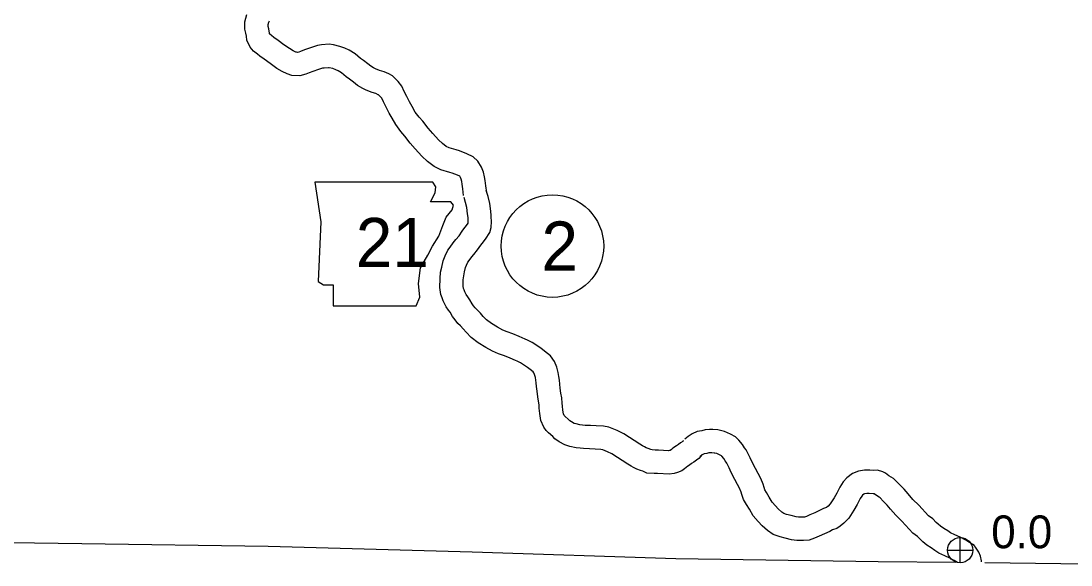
# Model space of a CAD drawing. Extents: x -939622 to -934245, y 1383184 to 1385301.
# Drawn here: x -935349.36 to -935308.77, y 1383951.61 to 1383972.62 of the extents above; entities that cross this region are included whole.
import ezdxf

# ---------------------------------------------------------------- set-up
doc = ezdxf.new("R2010")
doc.units = 0
for name, color, linetype in [('Level 10', 7, 'Continuous'), ('Level 2', 7, 'Continuous'), ('Level 21', 7, 'Continuous'), ('Level 25', 7, 'Continuous'), ('Level 26', 7, 'Continuous'), ('Level 27', 7, 'Continuous')]:
    doc.layers.add(name, color=color, linetype=linetype)

msp = doc.modelspace()

# ---------------------------------------------------------------- linework, layer by layer
at = {"layer": 'Level 10'}
for points in [[(-935332.253, 1383965.877), (-935332.286, 1383966.136), (-935332.307, 1383966.315), (-935332.326, 1383966.414), (-935332.349, 1383966.507), (-935332.376, 1383966.577), (-935332.404, 1383966.623), (-935332.487, 1383966.664), (-935332.691, 1383966.746), (-935332.783, 1383966.769), (-935333.136, 1383966.876), (-935333.396, 1383967.001), (-935333.653, 1383967.194), (-935333.862, 1383967.395), (-935334.12, 1383967.677), (-935334.314, 1383967.904), (-935334.524, 1383968.164), (-935334.681, 1383968.344), (-935334.879, 1383968.614), (-935335.019, 1383968.868), (-935335.128, 1383969.057), (-935335.252, 1383969.287), (-935335.354, 1383969.496), (-935335.42, 1383969.632), (-935335.456, 1383969.681), (-935335.544, 1383969.766), (-935335.556, 1383969.772), (-935335.642, 1383969.813), (-935335.793, 1383969.855), (-935336.015, 1383969.946), (-935336.149, 1383970.006), (-935336.355, 1383970.131), (-935336.506, 1383970.25), (-935336.664, 1383970.368), (-935336.788, 1383970.461), (-935336.974, 1383970.612), (-935337.101, 1383970.692), (-935337.195, 1383970.735), (-935337.305, 1383970.777), (-935337.447, 1383970.81), (-935337.474, 1383970.813), (-935337.639, 1383970.801), (-935337.703, 1383970.791), (-935337.858, 1383970.743), (-935338.086, 1383970.666), (-935338.217, 1383970.611), (-935338.347, 1383970.56), (-935338.578, 1383970.5), (-935338.893, 1383970.517), (-935339.076, 1383970.583), (-935339.264, 1383970.67), (-935339.467, 1383970.788), (-935339.734, 1383970.972), (-935339.965, 1383971.146), (-935340.125, 1383971.264), (-935340.226, 1383971.342), (-935340.377, 1383971.458), (-935340.508, 1383971.61), (-935340.634, 1383971.882), (-935340.649, 1383972.027), (-935340.669, 1383972.143), (-935340.703, 1383972.297), (-935340.707, 1383972.587), (-935340.634, 1383972.865)], [(-935331.36, 1383965.988), (-935331.392, 1383966.246), (-935331.418, 1383966.452), (-935331.446, 1383966.605), (-935331.488, 1383966.776), (-935331.563, 1383966.971), (-935331.704, 1383967.207), (-935331.888, 1383967.374), (-935332.122, 1383967.487), (-935332.414, 1383967.605), (-935332.544, 1383967.637), (-935332.808, 1383967.717), (-935332.926, 1383967.774), (-935333.069, 1383967.882), (-935333.218, 1383968.024), (-935333.445, 1383968.273), (-935333.621, 1383968.479), (-935333.835, 1383968.743), (-935333.977, 1383968.907), (-935334.119, 1383969.1), (-935334.235, 1383969.31), (-935334.341, 1383969.494), (-935334.45, 1383969.697), (-935334.545, 1383969.891), (-935334.646, 1383970.098), (-935334.777, 1383970.277), (-935335.005, 1383970.494), (-935335.143, 1383970.572), (-935335.326, 1383970.659), (-935335.499, 1383970.707), (-935335.661, 1383970.774), (-935335.73, 1383970.805), (-935335.841, 1383970.872), (-935335.959, 1383970.965), (-935336.124, 1383971.088), (-935336.234, 1383971.17), (-935336.448, 1383971.344), (-935336.674, 1383971.487), (-935336.849, 1383971.566), (-935337.039, 1383971.639), (-935337.287, 1383971.697), (-935337.451, 1383971.718), (-935337.742, 1383971.696), (-935337.906, 1383971.67), (-935338.135, 1383971.599), (-935338.405, 1383971.509), (-935338.556, 1383971.445), (-935338.625, 1383971.418), (-935338.669, 1383971.407), (-935338.714, 1383971.409), (-935338.735, 1383971.416), (-935338.846, 1383971.468), (-935338.984, 1383971.549), (-935339.208, 1383971.703), (-935339.426, 1383971.867), (-935339.583, 1383971.983), (-935339.679, 1383972.056), (-935339.747, 1383972.109), (-935339.755, 1383972.125), (-935339.757, 1383972.148), (-935339.785, 1383972.314), (-935339.804, 1383972.401), (-935339.805, 1383972.478), (-935339.781, 1383972.572), (-935339.758, 1383972.624)], [(-935323.752, 1383956.42), (-935323.779, 1383956.389), (-935323.784, 1383956.385), (-935323.871, 1383956.321), (-935323.95, 1383956.267), (-935324.03, 1383956.212), (-935324.165, 1383956.122), (-935324.222, 1383956.073), (-935324.274, 1383956.032), (-935324.276, 1383956.03), (-935324.278, 1383956.029), (-935324.289, 1383956.026), (-935324.33, 1383956.022), (-935324.718, 1383956.04), (-935324.846, 1383956.046), (-935324.963, 1383956.052), (-935325.018, 1383956.076), (-935325.113, 1383956.103), (-935325.19, 1383956.136), (-935325.266, 1383956.171), (-935325.333, 1383956.211), (-935325.444, 1383956.273), (-935326.063, 1383956.678), (-935326.315, 1383956.808), (-935326.643, 1383956.934), (-935326.846, 1383956.966), (-935327.126, 1383956.984), (-935327.346, 1383956.991), (-935327.549, 1383957.002), (-935327.66, 1383957.014), (-935327.765, 1383957.024), (-935327.906, 1383957.055), (-935327.976, 1383957.078), (-935328.08, 1383957.136), (-935328.142, 1383957.179), (-935328.193, 1383957.23), (-935328.344, 1383957.362), (-935328.367, 1383957.386), (-935328.393, 1383957.446), (-935328.414, 1383957.587), (-935328.436, 1383957.737), (-935328.438, 1383957.863), (-935328.462, 1383958.061), (-935328.49, 1383958.239), (-935328.521, 1383958.438), (-935328.537, 1383958.598), (-935328.552, 1383958.746), (-935328.569, 1383958.884), (-935328.598, 1383959.044), (-935328.651, 1383959.245), (-935328.742, 1383959.469), (-935328.895, 1383959.681), (-935329.122, 1383959.873), (-935329.274, 1383959.982), (-935329.597, 1383960.198), (-935329.787, 1383960.292), (-935329.873, 1383960.332), (-935330.105, 1383960.435), (-935330.356, 1383960.532), (-935330.574, 1383960.609), (-935330.741, 1383960.679), (-935330.941, 1383960.788), (-935331.177, 1383960.93), (-935331.369, 1383961.077), (-935331.497, 1383961.206), (-935331.602, 1383961.329), (-935331.73, 1383961.467), (-935331.805, 1383961.541), (-935331.867, 1383961.618), (-935331.926, 1383961.701), (-935332.016, 1383961.853), (-935332.091, 1383961.963), (-935332.157, 1383962.057), (-935332.185, 1383962.108), (-935332.211, 1383962.157), (-935332.234, 1383962.233), (-935332.259, 1383962.292), (-935332.27, 1383962.371), (-935332.264, 1383962.62), (-935332.249, 1383962.782), (-935332.219, 1383962.925), (-935332.181, 1383963.092), (-935332.144, 1383963.186), (-935332.086, 1383963.304), (-935332.044, 1383963.363), (-935331.939, 1383963.509), (-935331.86, 1383963.606), (-935331.716, 1383963.776), (-935331.586, 1383963.964), (-935331.537, 1383964.028), (-935331.407, 1383964.187), (-935331.242, 1383964.447), (-935331.187, 1383964.648), (-935331.187, 1383964.693), (-935331.174, 1383964.828), (-935331.184, 1383965.1), (-935331.204, 1383965.279), (-935331.245, 1383965.575), (-935331.307, 1383965.843), (-935331.378, 1383966.068)], [(-935323.074, 1383955.828), (-935323.167, 1383955.722), (-935323.252, 1383955.66), (-935323.351, 1383955.586), (-935323.44, 1383955.526), (-935323.523, 1383955.468), (-935323.622, 1383955.402), (-935323.649, 1383955.379), (-935323.718, 1383955.324), (-935323.823, 1383955.243), (-935323.984, 1383955.178), (-935324.117, 1383955.139), (-935324.304, 1383955.12), (-935324.761, 1383955.141), (-935324.89, 1383955.147), (-935325.17, 1383955.161), (-935325.324, 1383955.228), (-935325.415, 1383955.254), (-935325.553, 1383955.312), (-935325.687, 1383955.374), (-935325.782, 1383955.431), (-935325.91, 1383955.502), (-935326.518, 1383955.9), (-935326.685, 1383955.986), (-935326.877, 1383956.06), (-935326.945, 1383956.071), (-935327.168, 1383956.085), (-935327.386, 1383956.091), (-935327.621, 1383956.105), (-935327.749, 1383956.118), (-935327.907, 1383956.133), (-935328.144, 1383956.186), (-935328.338, 1383956.249), (-935328.557, 1383956.372), (-935328.722, 1383956.486), (-935328.809, 1383956.573), (-935328.969, 1383956.713), (-935329.059, 1383956.808), (-935329.149, 1383956.93), (-935329.266, 1383957.195), (-935329.304, 1383957.456), (-935329.335, 1383957.661), (-935329.337, 1383957.799), (-935329.354, 1383957.938), (-935329.379, 1383958.102), (-935329.414, 1383958.324), (-935329.432, 1383958.507), (-935329.446, 1383958.647), (-935329.459, 1383958.749), (-935329.477, 1383958.848), (-935329.507, 1383958.96), (-935329.535, 1383959.03), (-935329.56, 1383959.065), (-935329.675, 1383959.162), (-935329.785, 1383959.241), (-935330.049, 1383959.417), (-935330.177, 1383959.48), (-935330.246, 1383959.513), (-935330.451, 1383959.603), (-935330.668, 1383959.688), (-935330.898, 1383959.768), (-935331.132, 1383959.867), (-935331.388, 1383960.006), (-935331.684, 1383960.184), (-935331.965, 1383960.399), (-935332.16, 1383960.596), (-935332.276, 1383960.732), (-935332.375, 1383960.84), (-935332.473, 1383960.935), (-935332.585, 1383961.075), (-935332.681, 1383961.209), (-935332.776, 1383961.37), (-935332.832, 1383961.452), (-935332.921, 1383961.58), (-935332.976, 1383961.68), (-935333.046, 1383961.811), (-935333.082, 1383961.928), (-935333.135, 1383962.055), (-935333.171, 1383962.32), (-935333.163, 1383962.671), (-935333.14, 1383962.917), (-935333.098, 1383963.117), (-935333.044, 1383963.358), (-935332.967, 1383963.552), (-935332.862, 1383963.764), (-935332.777, 1383963.885), (-935332.654, 1383964.057), (-935332.552, 1383964.181), (-935332.431, 1383964.323), (-935332.314, 1383964.495), (-935332.242, 1383964.587), (-935332.138, 1383964.715), (-935332.08, 1383964.806), (-935332.075, 1383964.855), (-935332.082, 1383965.033), (-935332.097, 1383965.167), (-935332.131, 1383965.411), (-935332.176, 1383965.607), (-935332.236, 1383965.797)], [(-935312.236, 1383951.734), (-935312.233, 1383951.764), (-935312.279, 1383951.95), (-935312.342, 1383952.111), (-935312.435, 1383952.254), (-935312.537, 1383952.382), (-935312.695, 1383952.474), (-935312.843, 1383952.569), (-935313.061, 1383952.68), (-935313.266, 1383952.779), (-935313.436, 1383952.856), (-935313.536, 1383952.924), (-935313.691, 1383953.025), (-935313.813, 1383953.106), (-935313.912, 1383953.185), (-935313.985, 1383953.254), (-935314.122, 1383953.389), (-935314.278, 1383953.506), (-935314.663, 1383953.922), (-935314.885, 1383954.143), (-935315.075, 1383954.364), (-935315.223, 1383954.532), (-935315.385, 1383954.701), (-935315.529, 1383954.847), (-935315.635, 1383954.945), (-935315.81, 1383955.059), (-935315.941, 1383955.159), (-935316.052, 1383955.204), (-935316.251, 1383955.273), (-935316.42, 1383955.264), (-935316.553, 1383955.272), (-935316.752, 1383955.269), (-935316.984, 1383955.23), (-935317.22, 1383955.145), (-935317.437, 1383954.978), (-935317.584, 1383954.822), (-935317.713, 1383954.61), (-935317.824, 1383954.381), (-935317.934, 1383954.205), (-935318.079, 1383953.976), (-935318.163, 1383953.886), (-935318.231, 1383953.832), (-935318.347, 1383953.794), (-935318.498, 1383953.712), (-935318.68, 1383953.627), (-935318.865, 1383953.545), (-935319.004, 1383953.487), (-935319.081, 1383953.462), (-935319.156, 1383953.456), (-935319.309, 1383953.454), (-935319.393, 1383953.466), (-935319.592, 1383953.521), (-935319.771, 1383953.565), (-935319.876, 1383953.599), (-935319.947, 1383953.648), (-935320.09, 1383953.775), (-935320.202, 1383953.888), (-935320.321, 1383954.034), (-935320.438, 1383954.226), (-935320.548, 1383954.408), (-935320.608, 1383954.508), (-935320.639, 1383954.606), (-935320.679, 1383954.732), (-935320.768, 1383954.954), (-935320.867, 1383955.144), (-935320.97, 1383955.331), (-935321.1, 1383955.587), (-935321.181, 1383955.752), (-935321.28, 1383955.957), (-935321.336, 1383956.054), (-935321.391, 1383956.14), (-935321.478, 1383956.264), (-935321.613, 1383956.427), (-935321.744, 1383956.553), (-935321.936, 1383956.661), (-935322.171, 1383956.766), (-935322.328, 1383956.803), (-935322.423, 1383956.826), (-935322.625, 1383956.842), (-935322.75, 1383956.843), (-935322.916, 1383956.826), (-935323.05, 1383956.797), (-935323.219, 1383956.76), (-935323.421, 1383956.681), (-935323.578, 1383956.576), (-935323.706, 1383956.466)], [(-935313.16, 1383951.704), (-935313.164, 1383951.706), (-935313.291, 1383951.787), (-935313.462, 1383951.874), (-935313.647, 1383951.963), (-935313.878, 1383952.068), (-935314.035, 1383952.175), (-935314.186, 1383952.273), (-935314.344, 1383952.378), (-935314.502, 1383952.504), (-935314.609, 1383952.605), (-935314.711, 1383952.705), (-935314.884, 1383952.835), (-935315.311, 1383953.298), (-935315.544, 1383953.529), (-935315.754, 1383953.772), (-935315.887, 1383953.923), (-935316.03, 1383954.073), (-935316.155, 1383954.199), (-935316.192, 1383954.234), (-935316.329, 1383954.324), (-935316.383, 1383954.364), (-935316.426, 1383954.362), (-935316.575, 1383954.372), (-935316.669, 1383954.37), (-935316.755, 1383954.356), (-935316.783, 1383954.346), (-935316.831, 1383954.309), (-935316.864, 1383954.273), (-935316.922, 1383954.179), (-935317.034, 1383953.946), (-935317.171, 1383953.726), (-935317.364, 1383953.422), (-935317.55, 1383953.224), (-935317.697, 1383953.106), (-935317.831, 1383953.015), (-935317.99, 1383952.964), (-935318.092, 1383952.908), (-935318.307, 1383952.808), (-935318.511, 1383952.717), (-935318.691, 1383952.643), (-935318.901, 1383952.573), (-935319.115, 1383952.556), (-935319.369, 1383952.553), (-935319.579, 1383952.584), (-935319.818, 1383952.65), (-935320.016, 1383952.698), (-935320.282, 1383952.785), (-935320.505, 1383952.941), (-935320.708, 1383953.121), (-935320.871, 1383953.285), (-935321.057, 1383953.513), (-935321.208, 1383953.76), (-935321.319, 1383953.945), (-935321.433, 1383954.134), (-935321.496, 1383954.331), (-935321.527, 1383954.427), (-935321.587, 1383954.578), (-935321.661, 1383954.719), (-935321.766, 1383954.911), (-935321.905, 1383955.184), (-935321.99, 1383955.357), (-935322.076, 1383955.537), (-935322.104, 1383955.584), (-935322.138, 1383955.637), (-935322.194, 1383955.717), (-935322.274, 1383955.814), (-935322.287, 1383955.826), (-935322.341, 1383955.857), (-935322.459, 1383955.909), (-935322.536, 1383955.927), (-935322.567, 1383955.934), (-935322.664, 1383955.943), (-935322.707, 1383955.943), (-935322.775, 1383955.936), (-935322.857, 1383955.918), (-935322.958, 1383955.896), (-935323.002, 1383955.879), (-935323.031, 1383955.859), (-935323.12, 1383955.783)]]:
    msp.add_lwpolyline(points, dxfattribs=at)
at = {"layer": 'Level 2'}
for points in [[(-935354.326, 1383952.549), (-935347.006, 1383952.439), (-935339.811, 1383952.337), (-935331.921, 1383952.123), (-935324.046, 1383951.86), (-935316.225, 1383951.748), (-935313.23, 1383951.715)], [(-935312.112, 1383951.703), (-935308.194, 1383951.659), (-935300.385, 1383951.61), (-935298.586, 1383951.617)]]:
    msp.add_lwpolyline(points, dxfattribs=at)
at = {"layer": 'Level 21'}
msp.add_lwpolyline([(-935338.001, 1383966.39), (-935337.773, 1383964.867), (-935337.874, 1383962.558), (-935337.671, 1383962.431), (-935337.291, 1383962.431), (-935337.291, 1383961.619), (-935334.093, 1383961.619), (-935333.941, 1383961.949), (-935333.992, 1383962.482), (-935333.916, 1383963.091), (-935333.636, 1383963.573), (-935333.459, 1383963.928), (-935333.205, 1383964.309), (-935333.053, 1383964.715), (-935332.926, 1383965.045), (-935332.698, 1383965.324), (-935332.647, 1383965.502), (-935332.748, 1383965.629), (-935333.535, 1383965.629), (-935333.357, 1383965.984), (-935333.332, 1383966.212), (-935333.437, 1383966.388)], close=True, dxfattribs=at)
at = {"layer": 'Level 26'}
for p, q in [((-935313.058, 1383951.695), (-935313.058, 1383952.67)), ((-935313.546, 1383952.182), (-935312.571, 1383952.182))]:
    msp.add_line(p, q, dxfattribs=at)
msp.add_circle((-935313.058, 1383952.182), 0.487, dxfattribs=at)
at = {"layer": 'Level 27'}
msp.add_circle((-935328.819, 1383963.926), 1.98, dxfattribs=at)

# ---------------------------------------------------------------- texts
at = {"layer": 'Level 21'}
msp.add_text('21', height=1.9008, dxfattribs=at).set_placement((-935336.42, 1383963.112))
at = {"layer": 'Level 25'}
msp.add_text('0.0', height=1.2672, dxfattribs=at).set_placement((-935311.857, 1383952.256))
at = {"layer": 'Level 27'}
msp.add_text('2', height=1.901, dxfattribs=at).set_placement((-935329.244, 1383962.975))

doc.saveas('drawing.dxf')
